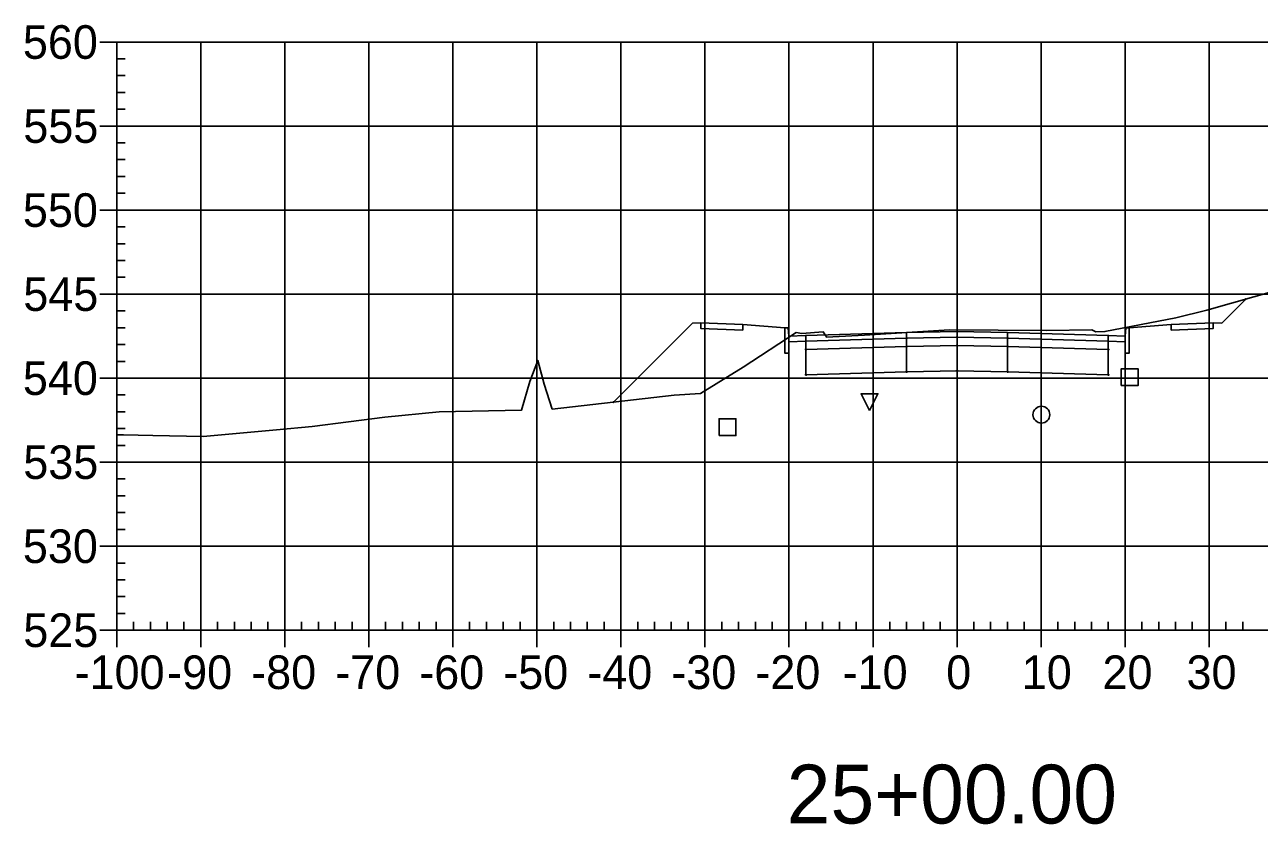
# Model space of a CAD drawing. Extents: x 704834 to 709892, y 372981 to 377533.
# Drawn here: x 708019 to 708165.9, y 376267.7 to 376362.9 of the extents above; entities that cross this region are included whole.
import ezdxf

# ---------------------------------------------------------------- set-up
doc = ezdxf.new("R2010")
doc.units = 0
for name, color, linetype in [('1', 7, 'Continuous'), ('10', 7, 'Continuous'), ('13', 7, 'Continuous'), ('14', 7, 'Continuous'), ('4', 7, 'Continuous'), ('57', 7, 'Continuous'), ('Default_Xsect', 7, 'Continuous'), ('Existing', 7, 'Continuous')]:
    doc.layers.add(name, color=color, linetype=linetype)

msp = doc.modelspace()

# ---------------------------------------------------------------- linework, layer by layer
for points in [[(708161.41, 376327.36), (708164.26, 376330.21)], [(708098.41, 376327.36), (708089.02, 376317.97)], [(708099.41, 376327.4), (708098.41, 376327.36)], [(708109.41, 376326.8), (708104.41, 376327.2)], [(708150.41, 376326.8), (708155.41, 376327.2)], [(708160.41, 376327.4), (708161.41, 376327.36)]]:
    msp.add_lwpolyline(points)
for points in [[(708104.41, 376327.2), (708099.41, 376327.4), (708099.41, 376326.74), (708104.41, 376326.54)], [(708109.91, 376325.8), (708109.83, 376326.8), (708109.41, 376326.8), (708109.41, 376323.8), (708109.91, 376323.8)], [(708129.91, 376326.36), (708123.91, 376326.24), (708123.91, 376325.58), (708129.91, 376325.7)], [(708129.91, 376325.7), (708135.91, 376325.58), (708135.91, 376326.24), (708129.91, 376326.36)], [(708149.91, 376323.8), (708150.41, 376323.8), (708150.41, 376326.8), (708150, 376326.8), (708149.91, 376325.8)], [(708155.41, 376326.54), (708160.41, 376326.74), (708160.41, 376327.4), (708155.41, 376327.2)], [(708111.91, 376325.88), (708109.91, 376325.8), (708109.91, 376325.14), (708111.91, 376325.22)], [(708123.91, 376326.24), (708111.91, 376325.88), (708111.91, 376325.22), (708123.91, 376325.58)], [(708123.91, 376325.58), (708111.91, 376325.22), (708111.91, 376324.22), (708123.91, 376324.58)], [(708123.86, 376325.53), (708123.96, 376325.53), (708123.96, 376325.63), (708123.86, 376325.63)], [(708129.91, 376325.7), (708123.91, 376325.58), (708123.91, 376324.58), (708129.91, 376324.7)], [(708129.86, 376325.65), (708129.96, 376325.65), (708129.96, 376325.75), (708129.86, 376325.75)], [(708129.91, 376324.7), (708135.91, 376324.58), (708135.91, 376325.58), (708129.91, 376325.7)], [(708135.86, 376325.53), (708135.96, 376325.53), (708135.96, 376325.63), (708135.86, 376325.63)], [(708135.91, 376325.58), (708147.91, 376325.22), (708147.91, 376325.88), (708135.91, 376326.24)], [(708135.91, 376324.58), (708147.91, 376324.22), (708147.91, 376325.22), (708135.91, 376325.58)], [(708147.91, 376325.22), (708149.91, 376325.14), (708149.91, 376325.8), (708147.91, 376325.88)], [(708111.86, 376324.17), (708111.96, 376324.17), (708111.96, 376324.27), (708111.86, 376324.27)], [(708123.91, 376324.58), (708111.91, 376324.22), (708111.91, 376321.22), (708123.91, 376321.58)], [(708123.86, 376324.53), (708123.96, 376324.53), (708123.96, 376324.63), (708123.86, 376324.63)], [(708129.91, 376324.7), (708123.91, 376324.58), (708123.91, 376321.58), (708129.91, 376321.7)], [(708129.86, 376324.65), (708129.96, 376324.65), (708129.96, 376324.75), (708129.86, 376324.75)], [(708129.91, 376321.7), (708135.91, 376321.58), (708135.91, 376324.58), (708129.91, 376324.7)], [(708135.86, 376324.53), (708135.96, 376324.53), (708135.96, 376324.63), (708135.86, 376324.63)], [(708135.91, 376321.58), (708147.91, 376321.22), (708147.91, 376324.22), (708135.91, 376324.58)], [(708147.86, 376324.17), (708147.96, 376324.17), (708147.96, 376324.27), (708147.86, 376324.27)], [(708111.86, 376321.17), (708111.96, 376321.17), (708111.96, 376321.27), (708111.86, 376321.27)], [(708123.86, 376321.53), (708123.96, 376321.53), (708123.96, 376321.63), (708123.86, 376321.63)], [(708129.86, 376321.65), (708129.96, 376321.65), (708129.96, 376321.75), (708129.86, 376321.75)], [(708135.86, 376321.53), (708135.96, 376321.53), (708135.96, 376321.63), (708135.86, 376321.63)], [(708147.86, 376321.17), (708147.96, 376321.17), (708147.96, 376321.27), (708147.86, 376321.27)]]:
    msp.add_lwpolyline(points, close=True)
at = {"layer": '1'}
msp.add_lwpolyline([(708119.49, 376316.97), (708118.49, 376318.97), (708120.49, 376318.97)], close=True, dxfattribs=at)
at = {"layer": '10'}
msp.add_lwpolyline([(708101.59, 376313.99), (708103.59, 376313.99), (708103.59, 376315.99), (708101.59, 376315.99)], close=True, dxfattribs=at)
at = {"layer": '13'}
msp.add_circle((708139.95, 376316.47), 1, dxfattribs=at)
at = {"layer": '14'}
for points in [[(708164.26, 376330.21), (708164.26, 376330.26), (708164.26, 376330.21), (708164.21, 376330.21), (708164.26, 376330.21), (708164.26, 376330.16), (708164.26, 376330.21), (708164.31, 376330.21)], [(708129.91, 376326.36), (708129.91, 376326.41), (708129.91, 376326.36), (708129.86, 376326.36), (708129.91, 376326.36), (708129.91, 376326.31), (708129.91, 376326.36), (708129.96, 376326.36)], [(708111.91, 376325.88), (708111.91, 376325.93), (708111.91, 376325.88), (708111.86, 376325.88), (708111.91, 376325.88), (708111.91, 376325.83), (708111.91, 376325.88), (708111.96, 376325.88)], [(708147.91, 376325.88), (708147.91, 376325.93), (708147.91, 376325.88), (708147.86, 376325.88), (708147.91, 376325.88), (708147.91, 376325.83), (708147.91, 376325.88), (708147.96, 376325.88)], [(708089.02, 376317.97), (708089.02, 376318.02), (708089.02, 376317.97), (708088.97, 376317.97), (708089.02, 376317.97), (708089.02, 376317.92), (708089.02, 376317.97), (708089.07, 376317.97)]]:
    msp.add_lwpolyline(points, dxfattribs=at)
at = {"layer": '4'}
msp.add_lwpolyline([(708149.45, 376319.94), (708151.45, 376319.94), (708151.45, 376321.94), (708149.45, 376321.94)], close=True, dxfattribs=at)
at = {"layer": '57'}
for p, q in [((708027.91, 376360.82), (708029.91, 376360.82)), ((708029.91, 376360.82), (708229.91, 376360.82)), ((708029.91, 376290.82), (708029.91, 376360.82)), ((708029.91, 376290.82), (708029.91, 376360.82)), ((708039.91, 376290.82), (708039.91, 376360.82)), ((708049.91, 376290.82), (708049.91, 376360.82)), ((708059.91, 376290.82), (708059.91, 376360.82)), ((708069.91, 376290.82), (708069.91, 376360.82)), ((708079.91, 376290.82), (708079.91, 376360.82)), ((708089.91, 376290.82), (708089.91, 376360.82)), ((708099.91, 376290.82), (708099.91, 376360.82)), ((708109.91, 376290.82), (708109.91, 376360.82)), ((708119.91, 376290.82), (708119.91, 376360.82)), ((708129.91, 376290.82), (708129.91, 376360.82)), ((708139.91, 376290.82), (708139.91, 376360.82)), ((708149.91, 376290.82), (708149.91, 376360.82)), ((708159.91, 376290.82), (708159.91, 376360.82)), ((708029.91, 376358.82), (708030.91, 376358.82)), ((708029.91, 376356.82), (708030.91, 376356.82)), ((708029.91, 376354.82), (708030.91, 376354.82)), ((708029.91, 376352.82), (708030.91, 376352.82)), ((708027.91, 376350.82), (708029.91, 376350.82)), ((708029.91, 376350.82), (708229.91, 376350.82)), ((708029.91, 376348.82), (708030.91, 376348.82)), ((708029.91, 376346.82), (708030.91, 376346.82)), ((708029.91, 376344.82), (708030.91, 376344.82)), ((708029.91, 376342.82), (708030.91, 376342.82)), ((708027.91, 376340.82), (708029.91, 376340.82)), ((708029.91, 376340.82), (708229.91, 376340.82)), ((708029.91, 376338.82), (708030.91, 376338.82)), ((708029.91, 376336.82), (708030.91, 376336.82)), ((708029.91, 376334.82), (708030.91, 376334.82)), ((708029.91, 376332.82), (708030.91, 376332.82)), ((708027.91, 376330.82), (708029.91, 376330.82)), ((708029.91, 376330.82), (708229.91, 376330.82)), ((708029.91, 376328.82), (708030.91, 376328.82)), ((708029.91, 376326.82), (708030.91, 376326.82)), ((708029.91, 376324.82), (708030.91, 376324.82)), ((708029.91, 376322.82), (708030.91, 376322.82)), ((708027.91, 376320.82), (708029.91, 376320.82)), ((708029.91, 376320.82), (708229.91, 376320.82)), ((708029.91, 376318.82), (708030.91, 376318.82)), ((708029.91, 376316.82), (708030.91, 376316.82)), ((708029.91, 376314.82), (708030.91, 376314.82)), ((708029.91, 376312.82), (708030.91, 376312.82)), ((708027.91, 376310.82), (708029.91, 376310.82)), ((708029.91, 376310.82), (708229.91, 376310.82)), ((708029.91, 376308.82), (708030.91, 376308.82)), ((708029.91, 376306.82), (708030.91, 376306.82)), ((708029.91, 376304.82), (708030.91, 376304.82)), ((708029.91, 376302.82), (708030.91, 376302.82)), ((708027.91, 376300.82), (708029.91, 376300.82)), ((708029.91, 376300.82), (708229.91, 376300.82)), ((708029.91, 376298.82), (708030.91, 376298.82)), ((708029.91, 376296.82), (708030.91, 376296.82)), ((708029.91, 376294.82), (708030.91, 376294.82)), ((708029.91, 376292.82), (708030.91, 376292.82)), ((708031.91, 376290.82), (708031.91, 376291.82)), ((708033.91, 376290.82), (708033.91, 376291.82)), ((708035.91, 376290.82), (708035.91, 376291.82)), ((708037.91, 376290.82), (708037.91, 376291.82)), ((708041.91, 376290.82), (708041.91, 376291.82)), ((708043.91, 376290.82), (708043.91, 376291.82)), ((708045.91, 376290.82), (708045.91, 376291.82)), ((708047.91, 376290.82), (708047.91, 376291.82)), ((708051.91, 376290.82), (708051.91, 376291.82)), ((708053.91, 376290.82), (708053.91, 376291.82)), ((708055.91, 376290.82), (708055.91, 376291.82)), ((708057.91, 376290.82), (708057.91, 376291.82)), ((708061.91, 376290.82), (708061.91, 376291.82)), ((708063.91, 376290.82), (708063.91, 376291.82)), ((708065.91, 376290.82), (708065.91, 376291.82)), ((708067.91, 376290.82), (708067.91, 376291.82)), ((708071.91, 376290.82), (708071.91, 376291.82)), ((708073.91, 376290.82), (708073.91, 376291.82)), ((708075.91, 376290.82), (708075.91, 376291.82)), ((708077.91, 376290.82), (708077.91, 376291.82)), ((708081.91, 376290.82), (708081.91, 376291.82)), ((708083.91, 376290.82), (708083.91, 376291.82)), ((708085.91, 376290.82), (708085.91, 376291.82)), ((708087.91, 376290.82), (708087.91, 376291.82)), ((708091.91, 376290.82), (708091.91, 376291.82)), ((708093.91, 376290.82), (708093.91, 376291.82)), ((708095.91, 376290.82), (708095.91, 376291.82)), ((708097.91, 376290.82), (708097.91, 376291.82)), ((708101.91, 376290.82), (708101.91, 376291.82)), ((708103.91, 376290.82), (708103.91, 376291.82)), ((708105.91, 376290.82), (708105.91, 376291.82)), ((708107.91, 376290.82), (708107.91, 376291.82)), ((708111.91, 376290.82), (708111.91, 376291.82)), ((708113.91, 376290.82), (708113.91, 376291.82)), ((708115.91, 376290.82), (708115.91, 376291.82)), ((708117.91, 376290.82), (708117.91, 376291.82)), ((708121.91, 376290.82), (708121.91, 376291.82)), ((708123.91, 376290.82), (708123.91, 376291.82)), ((708125.91, 376290.82), (708125.91, 376291.82)), ((708127.91, 376290.82), (708127.91, 376291.82)), ((708131.91, 376290.82), (708131.91, 376291.82)), ((708133.91, 376290.82), (708133.91, 376291.82)), ((708135.91, 376290.82), (708135.91, 376291.82)), ((708137.91, 376290.82), (708137.91, 376291.82)), ((708141.91, 376290.82), (708141.91, 376291.82)), ((708143.91, 376290.82), (708143.91, 376291.82)), ((708145.91, 376290.82), (708145.91, 376291.82)), ((708147.91, 376290.82), (708147.91, 376291.82)), ((708151.91, 376290.82), (708151.91, 376291.82)), ((708153.91, 376290.82), (708153.91, 376291.82)), ((708155.91, 376290.82), (708155.91, 376291.82)), ((708157.91, 376290.82), (708157.91, 376291.82)), ((708161.91, 376290.82), (708161.91, 376291.82)), ((708163.91, 376290.82), (708163.91, 376291.82)), ((708027.91, 376290.82), (708029.91, 376290.82)), ((708029.91, 376290.82), (708229.91, 376290.82)), ((708029.91, 376290.82), (708229.91, 376290.82)), ((708029.91, 376288.82), (708029.91, 376290.82)), ((708039.91, 376288.82), (708039.91, 376290.82)), ((708049.91, 376288.82), (708049.91, 376290.82)), ((708059.91, 376288.82), (708059.91, 376290.82)), ((708069.91, 376288.82), (708069.91, 376290.82)), ((708079.91, 376288.82), (708079.91, 376290.82)), ((708089.91, 376288.82), (708089.91, 376290.82)), ((708099.91, 376288.82), (708099.91, 376290.82)), ((708109.91, 376288.82), (708109.91, 376290.82)), ((708119.91, 376288.82), (708119.91, 376290.82)), ((708129.91, 376288.82), (708129.91, 376290.82)), ((708139.91, 376288.82), (708139.91, 376290.82)), ((708149.91, 376288.82), (708149.91, 376290.82)), ((708159.91, 376288.82), (708159.91, 376290.82))]:
    msp.add_line(p, q, dxfattribs=at)
at = {"layer": 'Default_Xsect'}
msp.add_lwpolyline([(708089.02, 376317.97), (708098.41, 376327.36), (708099.41, 376327.4), (708104.41, 376327.2), (708109.41, 376326.8), (708109.83, 376326.8), (708109.91, 376325.8), (708111.91, 376325.88), (708123.91, 376326.24), (708129.91, 376326.36), (708135.91, 376326.24), (708147.91, 376325.88), (708149.91, 376325.8), (708150, 376326.8), (708150.41, 376326.8), (708155.41, 376327.2), (708160.41, 376327.4), (708161.41, 376327.36), (708164.26, 376330.21)], dxfattribs=at)
at = {"layer": 'Existing'}
msp.add_lwpolyline([(708029.91, 376314.06), (708030.7, 376314.09), (708034.22, 376314.01), (708040.2, 376313.86), (708048.92, 376314.68), (708053.15, 376315.05), (708061.83, 376316.19), (708068.27, 376316.8), (708078.08, 376317.02), (708079.07, 376320.41), (708080.02, 376322.92), (708080.78, 376320.12), (708081.74, 376317.13), (708096.23, 376318.8), (708099.38, 376319.01), (708104.46, 376322.14), (708110.78, 376326.24), (708111.46, 376326.14), (708113.99, 376326.32), (708114.31, 376325.84), (708114.39, 376325.68), (708118.9, 376325.93), (708129.03, 376326.58), (708140.59, 376326.47), (708145.96, 376326.56), (708146.44, 376326.35), (708147.5, 376326.37), (708155.94, 376328), (708159.62, 376328.89), (708168.15, 376331.32)], dxfattribs=at)

# ---------------------------------------------------------------- texts
at = {"layer": '1'}
msp.add_text('25+00.00', height=7, dxfattribs=at).set_placement((708109.64, 376267.82))
at = {"layer": '14'}
for p in [(708099.38, 376327.35), (708099.38, 376326.69), (708104.38, 376326.49), (708155.38, 376326.49), (708160.38, 376327.35), (708160.38, 376326.69)]:
    msp.add_text('+', height=0.1, dxfattribs=at).set_placement(p)
at = {"layer": '57'}
for s, p in [('560', (708018.74, 376358.82)), ('555', (708018.79, 376348.82)), ('550', (708018.74, 376338.82)), ('545', (708018.79, 376328.82)), ('540', (708018.74, 376318.82)), ('535', (708018.79, 376308.82)), ('530', (708018.74, 376298.82)), ('525', (708018.79, 376288.82)), ('-100', (708024.9, 376283.82)), ('-90', (708035.91, 376283.82)), ('-80', (708045.91, 376283.82)), ('-70', (708055.91, 376283.82)), ('-60', (708065.91, 376283.82)), ('-50', (708075.91, 376283.82)), ('-40', (708085.91, 376283.82)), ('-30', (708095.91, 376283.82)), ('-20', (708105.91, 376283.82)), ('-10', (708116.3, 376283.82)), ('0', (708128.62, 376283.82)), ('10', (708137.61, 376283.82)), ('20', (708147.22, 376283.82)), ('30', (708157.22, 376283.82))]:
    msp.add_text(s, height=4, dxfattribs=at).set_placement(p)

doc.saveas('drawing.dxf')
